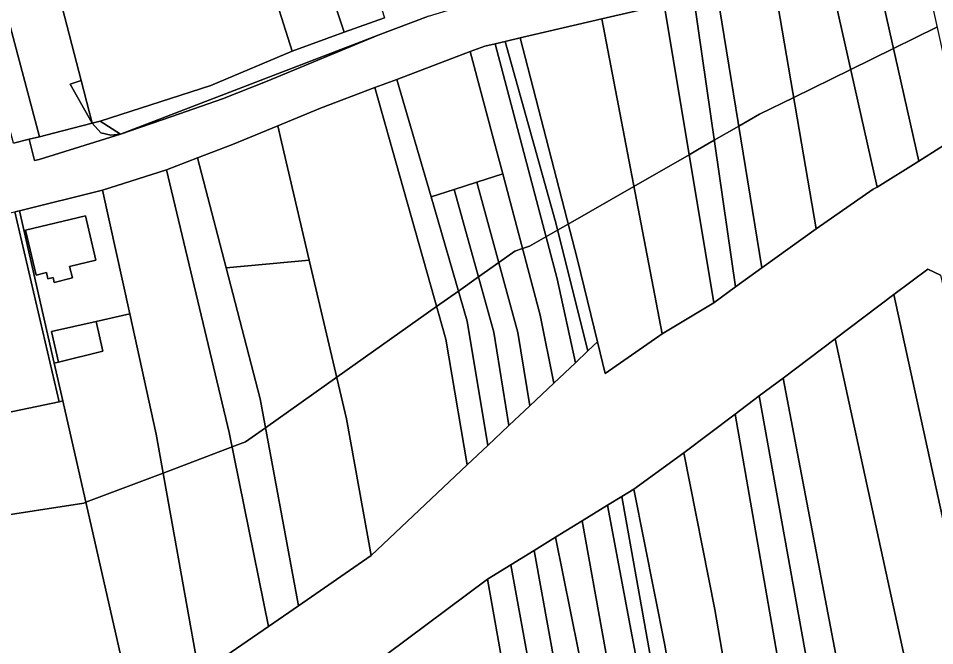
# Model space of a CAD drawing. Extents: x -502026 to -497664, y -1143484 to -1138019.
# Drawn here: x -499356.4 to -499169.2, y -1140585.2 to -1140456.9 of the extents above; entities that cross this region are included whole.
import ezdxf

# ---------------------------------------------------------------- set-up
doc = ezdxf.new("R2010")
doc.units = 0
for name, color, linetype in [('25', 7, 'Continuous'), ('37', 7, 'Continuous'), ('55', 7, 'Continuous'), ('62', 7, 'Continuous'), ('7', 7, 'Continuous')]:
    doc.layers.add(name, color=color, linetype=linetype)

msp = doc.modelspace()

# ---------------------------------------------------------------- linework, layer by layer
at = {"layer": '25'}
for points in [[(-499314.14, -1140420.19), (-499312.79, -1140424.47), (-499310.24, -1140432.54), (-499305.28, -1140448.25), (-499300.46, -1140463.58), (-499317.1, -1140470.61), (-499339.68, -1140477.92), (-499341.31, -1140478.34), (-499343.61, -1140469.6), (-499357.13, -1140417.19), (-499365.33, -1140386.89), (-499345.11, -1140381.36), (-499327.31, -1140376.49), (-499320.1, -1140401.33)], [(-499163.88, -1140480.68), (-499172.47, -1140486.08), (-499181.49, -1140445.74), (-499172.15, -1140443.33)], [(-499289.85, -1140459.75), (-499300.46, -1140463.58), (-499305.28, -1140448.25), (-499300.31, -1140447.2), (-499290.45, -1140445.12), (-499286.34, -1140444.25), (-499285.9, -1140446.21), (-499293.8, -1140447.87)], [(-499281.61, -1140456.77), (-499289.85, -1140459.75), (-499293.8, -1140447.87), (-499285.9, -1140446.21), (-499286.34, -1140444.25), (-499285.61, -1140444.1)], [(-499180.97, -1140491.41), (-499181.79, -1140491.83), (-499193.4, -1140499.9), (-499202.11, -1140449.32), (-499190.84, -1140447.37)], [(-499272.11, -1140493.42), (-499264.73, -1140518.78), (-499260.52, -1140544.22), (-499264.74, -1140548.21), (-499269.1, -1140522.49), (-499278.48, -1140489.14), (-499283.56, -1140471.07), (-499279.11, -1140469.38)], [(-499264.74, -1140548.21), (-499284.35, -1140566.74), (-499289.37, -1140538.75), (-499296.98, -1140506.34), (-499302.66, -1140482.16), (-499303.43, -1140478.89), (-499294.72, -1140475.29), (-499283.56, -1140471.07), (-499278.48, -1140489.14), (-499269.1, -1140522.49)], [(-499313.95, -1140507.92), (-499306.98, -1140534.68), (-499299.18, -1140577), (-499305.3, -1140581.24), (-499313.32, -1140541.58), (-499325.8, -1140489.3), (-499326.12, -1140487.86), (-499319.8, -1140485.44)], [(-499305.3, -1140581.24), (-499319.49, -1140590.99), (-499328.23, -1140541.95), (-499333.65, -1140517.3), (-499339.19, -1140492.06), (-499326.12, -1140487.86), (-499325.8, -1140489.3), (-499313.32, -1140541.58)], [(-499256.21, -1140540.15), (-499260.52, -1140544.22), (-499264.73, -1140518.78), (-499272.11, -1140493.42), (-499267.36, -1140491.9), (-499259.25, -1140521.07)], [(-499349.09, -1140527.38), (-499347.33, -1140535.13), (-499348.09, -1140535.29), (-499357.15, -1140496.44), (-499356.17, -1140496.24)], [(-499284.35, -1140566.74), (-499299.18, -1140577), (-499306.98, -1140534.68), (-499313.95, -1140507.92), (-499296.98, -1140506.34), (-499289.37, -1140538.75)], [(-499319.49, -1140590.99), (-499332.72, -1140599.3), (-499347.33, -1140535.13), (-499349.09, -1140527.38), (-499348.23, -1140527.18), (-499339.13, -1140524.95), (-499340.51, -1140518.85), (-499333.65, -1140517.3), (-499328.23, -1140541.95)], [(-499332.72, -1140599.3), (-499353.36, -1140611.94), (-499370.23, -1140539.85), (-499366.7, -1140539.16), (-499348.09, -1140535.29), (-499347.33, -1140535.13)]]:
    msp.add_lwpolyline(points, close=True, dxfattribs=at)
at = {"layer": '37'}
msp.add_lwpolyline([(-499451.4, -1140026.47), (-499447.04, -1140058.09), (-499438.04, -1140110.7), (-499427.23, -1140173.93), (-499420.76, -1140210.69), (-499413.21, -1140251.05), (-499399.25, -1140304.07), (-499390.45, -1140334.96), (-499384.85, -1140355.82), (-499375.07, -1140394.73), (-499352.11, -1140481.09), (-499354.19, -1140481.62), (-499357.43, -1140482.45), (-499394.7, -1140342.19), (-499412.91, -1140265.29), (-499425.58, -1140203.55), (-499448.33, -1140056.41), (-499458.92, -1140022.31), (-499469.68, -1140002.13)], close=True, dxfattribs=at)
at = {"layer": '55'}
for points in [[(-499391.39, -1140289.65), (-499381.85, -1140325.93), (-499365.33, -1140386.89), (-499357.13, -1140417.19), (-499343.61, -1140469.6), (-499345.85, -1140470.34), (-499341.31, -1140478.34), (-499349.24, -1140480.36), (-499352.11, -1140481.09), (-499375.07, -1140394.73), (-499384.85, -1140355.82), (-499390.45, -1140334.96), (-499399.25, -1140304.07)], [(-499357.43, -1140482.45), (-499354.19, -1140481.62), (-499353.09, -1140485.97), (-499352.17, -1140485.78), (-499335.57, -1140480.59), (-499325.07, -1140477), (-499314.72, -1140473.37), (-499305.56, -1140469.74), (-499282.89, -1140460.36), (-499272.61, -1140456.46), (-499267.25, -1140454.8), (-499254.12, -1140450.73), (-499246.83, -1140448.68), (-499235.84, -1140446.23), (-499226.2, -1140444.09), (-499217.05, -1140442.04), (-499212.52, -1140441.1), (-499195.56, -1140437.73), (-499174.35, -1140433.3), (-499163.04, -1140430.88)], [(-499167.85, -1140442.22), (-499172.15, -1140443.33), (-499181.49, -1140445.74), (-499190.84, -1140447.37), (-499202.11, -1140449.32), (-499213.64, -1140451.77), (-499218.43, -1140452.79), (-499224.48, -1140454.07), (-499237.22, -1140457.01), (-499253.91, -1140460.9), (-499256.93, -1140461.6), (-499259, -1140462.08), (-499261.13, -1140462.58), (-499264.09, -1140463.7), (-499279.11, -1140469.38), (-499283.56, -1140471.07), (-499294.72, -1140475.29), (-499303.43, -1140478.89), (-499312.68, -1140482.72), (-499319.8, -1140485.44), (-499326.12, -1140487.86), (-499339.19, -1140492.06), (-499356.17, -1140496.24), (-499357.15, -1140496.44)], [(-499272.61, -1140456.46), (-499282.89, -1140460.36), (-499335.57, -1140480.59), (-499339.68, -1140477.92), (-499317.1, -1140470.61), (-499300.46, -1140463.58), (-499289.85, -1140459.75), (-499281.61, -1140456.77)], [(-499319.49, -1140590.99), (-499305.3, -1140581.24), (-499299.18, -1140577), (-499284.35, -1140566.74), (-499264.74, -1140548.21), (-499260.52, -1140544.22), (-499256.21, -1140540.15), (-499251.91, -1140536.09), (-499247.02, -1140531.47), (-499242.61, -1140527.31), (-499240.05, -1140524.89), (-499238.13, -1140523.07), (-499236.56, -1140529.54), (-499224.92, -1140521.41), (-499214.37, -1140515.05), (-499209.9, -1140511.8), (-499204.53, -1140507.91), (-499193.4, -1140499.9), (-499181.79, -1140491.83), (-499180.97, -1140491.41), (-499172.47, -1140486.08), (-499163.88, -1140480.68)], [(-499168.02, -1140509.43), (-499170.64, -1140508.17), (-499177.54, -1140513.37), (-499189.52, -1140522.4), (-499200.19, -1140530.44), (-499205.05, -1140534.1), (-499209.99, -1140537.82), (-499220.46, -1140545.72), (-499230.66, -1140553.16), (-499233.16, -1140554.69), (-499236.04, -1140556.46), (-499241.25, -1140559.66), (-499246.66, -1140562.99), (-499251.02, -1140565.67), (-499255.78, -1140568.6), (-499260.6, -1140571.56), (-499281.18, -1140586.94)]]:
    msp.add_lwpolyline(points, dxfattribs=at)
for points in [[(-499335.57, -1140480.59), (-499282.89, -1140460.36), (-499305.56, -1140469.74), (-499314.72, -1140473.37), (-499325.07, -1140477)], [(-499240.05, -1140524.89), (-499242.61, -1140527.31), (-499246.37, -1140510.15), (-499259, -1140462.08), (-499256.93, -1140461.6), (-499246.76, -1140498.23)], [(-499238.13, -1140523.07), (-499240.05, -1140524.89), (-499246.76, -1140498.23), (-499256.93, -1140461.6), (-499253.91, -1140460.9), (-499242.21, -1140506.27)], [(-499257.43, -1140488.72), (-499262.75, -1140490.42), (-499267.36, -1140491.9), (-499272.11, -1140493.42), (-499279.11, -1140469.38), (-499264.09, -1140463.7), (-499258.77, -1140483.63)], [(-499341.31, -1140478.34), (-499345.85, -1140470.34), (-499343.61, -1140469.6)], [(-499335.57, -1140480.59), (-499352.17, -1140485.78), (-499353.09, -1140485.97), (-499354.19, -1140481.62), (-499352.11, -1140481.09), (-499349.24, -1140480.36), (-499341.31, -1140478.34), (-499339.56, -1140480.3), (-499337.54, -1140480.77)], [(-499335.57, -1140480.59), (-499337.54, -1140480.77), (-499339.56, -1140480.3), (-499341.31, -1140478.34), (-499339.68, -1140477.92)], [(-499296.98, -1140506.34), (-499313.95, -1140507.92), (-499319.8, -1140485.44), (-499312.68, -1140482.72), (-499303.43, -1140478.89), (-499302.66, -1140482.16)], [(-499333.65, -1140517.3), (-499340.51, -1140518.85), (-499349.67, -1140520.91), (-499348.23, -1140527.18), (-499349.09, -1140527.38), (-499356.17, -1140496.24), (-499339.19, -1140492.06)], [(-499348.09, -1140535.29), (-499366.7, -1140539.16), (-499366.8, -1140538.76), (-499362.14, -1140537.61), (-499364.21, -1140529.15), (-499368.99, -1140530.32), (-499376.73, -1140500.52), (-499357.15, -1140496.44)], [(-499345.94, -1140507.66), (-499345.35, -1140509.93), (-499349.06, -1140510.89), (-499349.29, -1140509.91), (-499350.36, -1140510.16), (-499350.65, -1140508.88), (-499352.79, -1140509.4), (-499354.95, -1140500.24), (-499342.7, -1140497.3), (-499340.6, -1140506.37)], [(-499345.94, -1140507.66), (-499340.6, -1140506.37), (-499342.7, -1140497.3), (-499354.95, -1140500.24), (-499352.79, -1140509.4), (-499350.65, -1140508.88), (-499350.36, -1140510.16), (-499349.29, -1140509.91), (-499349.06, -1140510.89), (-499345.35, -1140509.93)], [(-499348.23, -1140527.18), (-499349.67, -1140520.91), (-499340.51, -1140518.85), (-499339.13, -1140524.95)]]:
    msp.add_lwpolyline(points, close=True, dxfattribs=at)
at = {"layer": '62'}
for points in [[(-499168.75, -1140458.69), (-499177.62, -1140463.05), (-499186.36, -1140467.34), (-499198.02, -1140473.07), (-499205, -1140476.5), (-499209.23, -1140478.93), (-499209.68, -1140479.19), (-499214.24, -1140481.8), (-499217.7, -1140483.79), (-499219.39, -1140484.77), (-499230.68, -1140491.25), (-499244.1, -1140498.96), (-499246.26, -1140500.2), (-499248.63, -1140501.56), (-499252, -1140503.5), (-499253.41, -1140503.97), (-499255, -1140504.5), (-499258.27, -1140506.82), (-499262.4, -1140509.75), (-499266.51, -1140512.66), (-499270.97, -1140515.83), (-499291.36, -1140530.28), (-499305.89, -1140540.59), (-499310, -1140543.5), (-499312.72, -1140544.53), (-499326.82, -1140549.87), (-499342.61, -1140555.85), (-499343, -1140556), (-499362.5, -1140559)], [(-499362.5, -1140559), (-499343, -1140556), (-499342.61, -1140555.85), (-499326.82, -1140549.87), (-499312.72, -1140544.53), (-499310, -1140543.5), (-499305.89, -1140540.59), (-499291.36, -1140530.28), (-499270.97, -1140515.83), (-499266.51, -1140512.66), (-499262.4, -1140509.75), (-499258.27, -1140506.82), (-499255, -1140504.5), (-499253.41, -1140503.97), (-499252, -1140503.5), (-499248.63, -1140501.56), (-499246.26, -1140500.2), (-499244.1, -1140498.96), (-499230.68, -1140491.25), (-499219.39, -1140484.77), (-499217.7, -1140483.79), (-499214.24, -1140481.8), (-499209.68, -1140479.19), (-499209.23, -1140478.93), (-499205, -1140476.5), (-499198.02, -1140473.07), (-499186.36, -1140467.34), (-499177.62, -1140463.05), (-499168.75, -1140458.69)]]:
    msp.add_lwpolyline(points, dxfattribs=at)
at = {"layer": '7'}
for points in [[(-499172.47, -1140486.08), (-499180.97, -1140491.41), (-499190.84, -1140447.37), (-499181.49, -1140445.74)], [(-499193.4, -1140499.9), (-499204.53, -1140507.91), (-499213.64, -1140451.77), (-499202.11, -1140449.32)], [(-499209.9, -1140511.8), (-499214.37, -1140515.05), (-499224.48, -1140454.07), (-499218.43, -1140452.79)], [(-499204.53, -1140507.91), (-499209.9, -1140511.8), (-499218.43, -1140452.79), (-499213.64, -1140451.77)], [(-499214.37, -1140515.05), (-499224.92, -1140521.41), (-499237.22, -1140457.01), (-499224.48, -1140454.07)], [(-499224.92, -1140521.41), (-499236.56, -1140529.54), (-499238.13, -1140523.07), (-499242.21, -1140506.27), (-499253.91, -1140460.9), (-499237.22, -1140457.01)], [(-499242.61, -1140527.31), (-499247.02, -1140531.47), (-499249.81, -1140517.59), (-499257.43, -1140488.72), (-499258.77, -1140483.63), (-499264.09, -1140463.7), (-499261.13, -1140462.58), (-499259, -1140462.08), (-499246.37, -1140510.15)], [(-499247.02, -1140531.47), (-499251.91, -1140536.09), (-499254.35, -1140521.16), (-499262.75, -1140490.42), (-499257.43, -1140488.72), (-499249.81, -1140517.59)], [(-499251.91, -1140536.09), (-499256.21, -1140540.15), (-499259.25, -1140521.07), (-499267.36, -1140491.9), (-499262.75, -1140490.42), (-499254.35, -1140521.16)], [(-499168.02, -1140509.43), (-499144.8, -1140608), (-499136.68, -1140630.69), (-499148.34, -1140639.76), (-499157.71, -1140604.5), (-499177.54, -1140513.37), (-499170.64, -1140508.17)], [(-499148.34, -1140639.76), (-499158.84, -1140656.08), (-499170.88, -1140608.2), (-499189.52, -1140522.4), (-499177.54, -1140513.37), (-499157.71, -1140604.5)], [(-499170.88, -1140608.2), (-499184.82, -1140611.02), (-499200.19, -1140530.44), (-499189.52, -1140522.4)], [(-499184.82, -1140611.02), (-499170.43, -1140679.25), (-499176.76, -1140680.77), (-499186.58, -1140637.13), (-499205.05, -1140534.1), (-499200.19, -1140530.44)], [(-499176.76, -1140680.77), (-499182.99, -1140682.26), (-499200.94, -1140589.81), (-499209.99, -1140537.82), (-499205.05, -1140534.1), (-499186.58, -1140637.13)], [(-499182.99, -1140682.26), (-499170.46, -1140745.98), (-499165.77, -1140762.27), (-499175.25, -1140767.44), (-499196.33, -1140681.1), (-499214.16, -1140577.79), (-499220.46, -1140545.72), (-499209.99, -1140537.82), (-499200.94, -1140589.81)], [(-499175.25, -1140767.44), (-499191.2, -1140776.13), (-499208.46, -1140678.05), (-499224.38, -1140585.07), (-499230.66, -1140553.16), (-499220.46, -1140545.72), (-499214.16, -1140577.79), (-499196.33, -1140681.1)], [(-499191.2, -1140776.13), (-499193.66, -1140777.6), (-499212.01, -1140673.04), (-499233.16, -1140554.69), (-499230.66, -1140553.16), (-499224.38, -1140585.07), (-499208.46, -1140678.05)], [(-499193.66, -1140777.6), (-499196.38, -1140778), (-499211.37, -1140693.94), (-499215.73, -1140664.96), (-499236.04, -1140556.46), (-499233.16, -1140554.69), (-499212.01, -1140673.04)], [(-499196.38, -1140778), (-499202.47, -1140778.9), (-499219.79, -1140676.84), (-499229.59, -1140624.31), (-499241.25, -1140559.66), (-499236.04, -1140556.46), (-499215.73, -1140664.96), (-499211.37, -1140693.94)], [(-499229.59, -1140624.31), (-499234.17, -1140625.16), (-499246.66, -1140562.99), (-499241.25, -1140559.66)], [(-499234.17, -1140625.16), (-499223.77, -1140688.89), (-499207.66, -1140779.67), (-499212.6, -1140780.4), (-499236.3, -1140647.03), (-499251.02, -1140565.67), (-499246.66, -1140562.99)], [(-499212.6, -1140780.4), (-499218.19, -1140781.23), (-499239.42, -1140658.77), (-499255.78, -1140568.6), (-499251.02, -1140565.67), (-499236.3, -1140647.03)], [(-499218.19, -1140781.23), (-499222.82, -1140781.91), (-499244.36, -1140663), (-499260.6, -1140571.56), (-499255.78, -1140568.6), (-499239.42, -1140658.77)], [(-499222.82, -1140781.91), (-499231.38, -1140783.18), (-499246.17, -1140705.68), (-499249.58, -1140687.83), (-499251.1, -1140688), (-499253.41, -1140688.26), (-499264.63, -1140672.68), (-499268.97, -1140641.12), (-499281.18, -1140586.94), (-499260.6, -1140571.56), (-499244.36, -1140663)]]:
    msp.add_lwpolyline(points, close=True, dxfattribs=at)

doc.saveas('drawing.dxf')
